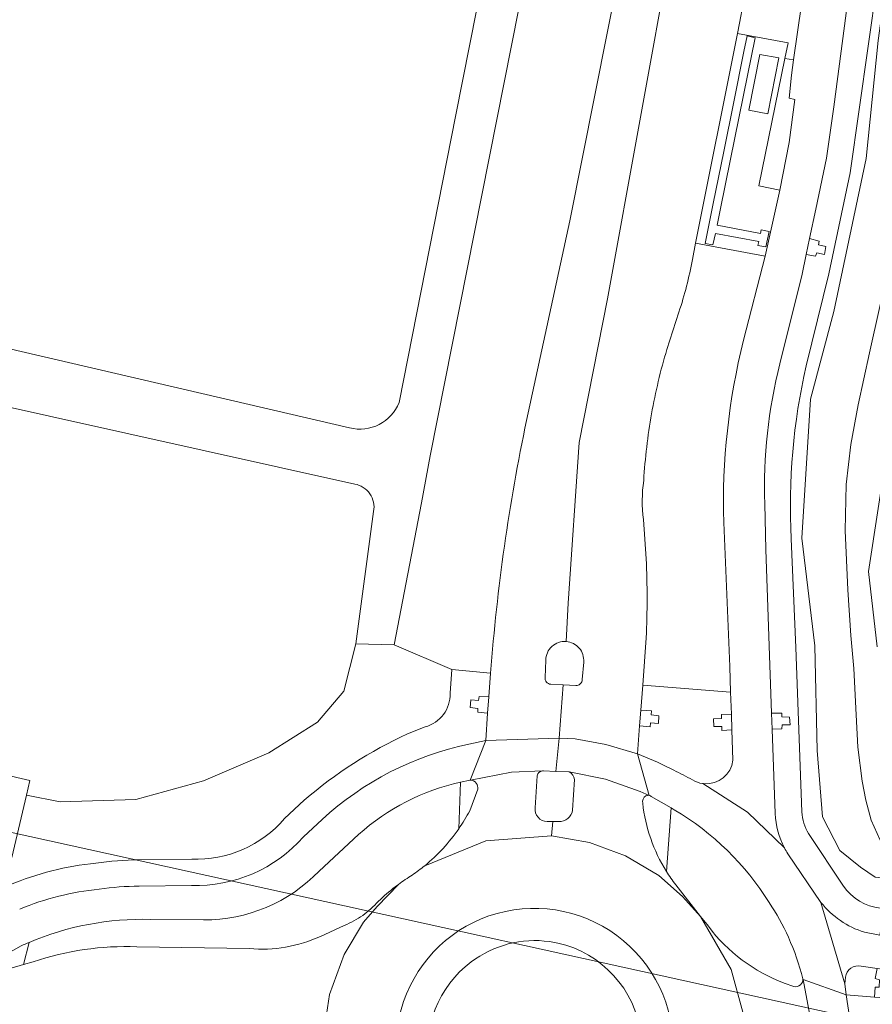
# Model space of a CAD drawing. Header units: metres. Extents: x 149984 to 156489, y 469398 to 478068.
# Tile 311 of 656: x 154324 to 154388, y 472093 to 472168. Entities that reach past the tile are written whole.
import ezdxf

# ---------------------------------------------------------------- set-up
doc = ezdxf.new("R2010")
doc.units = ezdxf.units.M
doc.header["$LTSCALE"] = 0.75
for name, color, linetype, lineweight in [('B-WE-GR-BEPLANTING_CULTUUR_VASTE PLANTENVAK-GV', 252, 'Continuous', 18), ('B-WE-GR-GRAS-GV', 252, 'Continuous', 13), ('B-WE-KW-KUNSTWERK_DUIKER-G', 6, 'Continuous', 18), ('B-WE-OG-TERREIN_BEGROEID-GV', 252, 'Continuous', 18), ('B-WE-OG-TERREIN_ERF-GV', 252, 'Continuous', 18), ('B-WE-OG-TERREIN_OEVER-GV', 252, 'Continuous', 18), ('B-WE-OG-WATER_SLOOT-GV', 252, 'Continuous', 18), ('B-WE-OG-WEG-GV', 252, 'Continuous', 18), ('B-WE-VH-GESLOTENVERHARDING_ASFALT-GV', 252, 'Continuous', 18), ('B-WE-VH-GESLOTENVERHARDING_BETON-GV', 252, 'Continuous', 18), ('B-WE-VH-OPENVERHARDING_TEGEL-GV', 252, 'Continuous', 18)]:
    doc.layers.add(name, color=color, linetype=linetype, lineweight=lineweight)

msp = doc.modelspace()

# ---------------------------------------------------------------- linework, layer by layer
at = {"layer": 'B-WE-GR-BEPLANTING_CULTUUR_VASTE PLANTENVAK-GV'}
for points in [[(154364.076, 472097.836, 0.19904), (154358.162, 472096.301)], [(154367.076, 472082.886, 0.709042), (154364.076, 472097.836)], [(154358.162, 472096.301, 0.633649), (154361.02, 472082.006)]]:
    msp.add_lwpolyline(points, format="xyb", dxfattribs=at)
at = {"layer": 'B-WE-GR-GRAS-GV', "flags": 128}
msp.add_lwpolyline([(154349.361, 472132.411), (154308.968, 472141.394), (154301.327, 472143.093), (154301.175, 472143.155), (154300.899, 472141.558), (154302.333, 472141.218), (154301.982, 472139.103), (154306.755, 472138.197), (154308.334, 472137.91), (154305.371, 472121.612), (154304.133, 472114.8), (154324.814, 472110.002), (154324.555, 472108.897), (154327.089, 472108.406), (154332.813, 472108.583), (154337.934, 472109.995), (154342.874, 472112.114), (154346.549, 472114.41), (154348.537, 472116.764), (154349.45, 472120.352), (154350.784, 472130.348)], dxfattribs=at)
at = {"layer": 'B-WE-GR-GRAS-GV'}
msp.add_lwpolyline([(154350.784, 472130.348, 0.422248), (154349.361, 472132.411)], format="xyb", dxfattribs=at)
at = {"layer": 'B-WE-KW-KUNSTWERK_DUIKER-G', "flags": 128}
msp.add_lwpolyline([(154399.34, 472089.348), (154321.801, 472106.445)], dxfattribs=at)
at = {"layer": 'B-WE-OG-TERREIN_BEGROEID-GV'}
for points in [[(154357.359, 472109.892, 0.128164), (154349.646, 472105.929)], [(154380.68, 472100.789, 0.120831), (154373.51, 472107.796)], [(154354.649, 472103.571, 0.070137), (154357.227, 472106.368)], [(154346.663, 472103.158, -0.204442), (154337.938, 472099.472)], [(154353.712, 472102.869, 0.021353), (154354.649, 472103.571)], [(154372.913, 472103.143, 0.025213), (154373.619, 472102.134)], [(154352.667, 472102.161, -0.020206), (154353.712, 472102.869)], [(154351.147, 472100.888, -0.025574), (154352.411, 472101.968)], [(154349.965, 472099.821, 0.058255), (154351.147, 472100.888)], [(154382.136, 472098.159, 0.042585), (154380.68, 472100.789)], [(154333.938, 472099.511, 0.108032), (154324.747, 472097.776)], [(154348.569, 472099.056, 0.057906), (154349.965, 472099.821)], [(154376.084, 472098.991, 0.141812), (154381.821, 472094.702)], [(154341.397, 472097.303, 0.128162), (154346.766, 472098.227)], [(154383.227, 472095.033, 0.042505), (154382.136, 472098.159)], [(154325.052, 472096.314, -0.091123), (154332.899, 472097.441)], [(154383.036, 472094.559, 0.238738), (154383.227, 472095.033)], [(154382.552, 472094.435, 0.239809), (154383.036, 472094.559)]]:
    msp.add_lwpolyline(points, format="xyb", dxfattribs=at)
at = {"layer": 'B-WE-OG-TERREIN_BEGROEID-GV', "flags": 128}
for points in [[(154357.227, 472106.368), (154357.359, 472109.892)], [(154373.51, 472107.796), (154373.273, 472107.934), (154372.913, 472103.143)], [(154349.646, 472105.929), (154346.663, 472103.158)], [(154352.411, 472101.968), (154352.667, 472102.161)], [(154373.619, 472102.134), (154375.498, 472099.738)], [(154337.938, 472099.472), (154333.938, 472099.511)], [(154375.498, 472099.738), (154375.499, 472099.737), (154376.084, 472098.991)], [(154346.766, 472098.227), (154348.569, 472099.056)], [(154324.747, 472097.776), (154324.339, 472096.1), (154325.052, 472096.314)], [(154332.899, 472097.441), (154341.397, 472097.303)], [(154381.821, 472094.702), (154382.552, 472094.435)]]:
    msp.add_lwpolyline(points, dxfattribs=at)
at = {"layer": 'B-WE-OG-TERREIN_ERF-GV', "flags": 128}
for points in [[(154352.71, 472138.579), (154356.352, 472156.99), (154356.986, 472160.195), (154363.884, 472195.058), (154364.443, 472197.882), (154369.89, 472225.411), (154373.671, 472246.241), (154364.26, 472248.3), (154355.28, 472250.39), (154344.03, 472252.82), (154334.02, 472255.3), (154316.82, 472258.94), (154314.67, 472259.38), (154314.39, 472259.42), (154313.73, 472259.41), (154313.31, 472259.26), (154313.01, 472259.03), (154312.81, 472258.72), (154312.67, 472258.32), (154312.51, 472257.42), (154310.82, 472246.27), (154308.27, 472230.92), (154306.67, 472219.76), (154306.43, 472218.51)], [(154292.742, 472123.372), (154297.526, 472148.725), (154301.987, 472147.859), (154301.175, 472143.155), (154301.327, 472143.093), (154302.146, 472147.554), (154348.974, 472136.666)]]:
    msp.add_lwpolyline(points, dxfattribs=at)
at = {"layer": 'B-WE-OG-TERREIN_ERF-GV'}
msp.add_lwpolyline([(154348.974, 472136.666, 0.376133), (154352.71, 472138.579)], format="xyb", dxfattribs=at)
at = {"layer": 'B-WE-OG-TERREIN_OEVER-GV', "flags": 128}
for points in [[(154400.601, 472232.001), (154398.088, 472220.605), (154395.786, 472207.057), (154392.801, 472191.505), (154390.525, 472179.112), (154389.732, 472171.864), (154388.904, 472165.941), (154388.012, 472157.024), (154385.567, 472145.463), (154383.795, 472138.825), (154383.155, 472128.325), (154384.135, 472120.183), (154384.302, 472112.278), (154384.703, 472107.263), (154386.029, 472104.731), (154387.571, 472103.473), (154388.681, 472102.717)], [(154389.079, 472105.492), (154388.385, 472107.014), (154387.991, 472108.522), (154387.703, 472109.963), (154387.371, 472112.524), (154387.245, 472114.985), (154387.071, 472118.467), (154386.85, 472120.965), (154386.616, 472124.433), (154386.419, 472128.916), (154386.51, 472132.388), (154386.858, 472135.404), (154387.416, 472138.404), (154388.272, 472142.327), (154389.769, 472149.108)], [(154391.733, 472148.953), (154388.192, 472125.799), (154388.846, 472120.117)], [(154323.457, 472104.201), (154324.555, 472108.897), (154324.814, 472110.002), (154304.133, 472114.8), (154303.878, 472114.859), (154293.832, 472117.097), (154293.02, 472115.37), (154294.493, 472115.08), (154294.667, 472115.704), (154303.617, 472113.71), (154323.398, 472109.121), (154322.321, 472104.518)]]:
    msp.add_lwpolyline(points, dxfattribs=at)
at = {"layer": 'B-WE-OG-WATER_SLOOT-GV', "flags": 128}
for points in [[(154350.784, 472130.348), (154349.45, 472120.352), (154352.35, 472120.256), (154354.397, 472131.005), (154355.072, 472134.552), (154372.934, 472224.827), (154377.984, 472252.645), (154382.56, 472281.464), (154385.234, 472299.099), (154388.628, 472322.362)], [(154363.884, 472195.058), (154356.986, 472160.195), (154356.352, 472156.99), (154352.71, 472138.579)], [(154389.769, 472149.108), (154388.272, 472142.327), (154387.416, 472138.404), (154386.858, 472135.404), (154386.51, 472132.388), (154386.419, 472128.916), (154386.616, 472124.433), (154386.85, 472120.965), (154387.071, 472118.467), (154387.245, 472114.985), (154387.371, 472112.524), (154387.703, 472109.963), (154387.991, 472108.522), (154388.385, 472107.014), (154389.079, 472105.492)], [(154388.846, 472120.117), (154388.192, 472125.799), (154391.733, 472148.953)], [(154348.974, 472136.666), (154302.146, 472147.554), (154301.327, 472143.093), (154308.968, 472141.394), (154349.361, 472132.411)]]:
    msp.add_lwpolyline(points, dxfattribs=at)
at = {"layer": 'B-WE-OG-WATER_SLOOT-GV'}
for points in [[(154352.71, 472138.579, -0.376133), (154348.974, 472136.666)], [(154349.361, 472132.411, -0.422248), (154350.784, 472130.348)]]:
    msp.add_lwpolyline(points, format="xyb", dxfattribs=at)
at = {"layer": 'B-WE-OG-WEG-GV', "flags": 128}
for points in [[(154420.43, 472569.368), (154417.727, 472569.814), (154417.131, 472565.833), (154420.045, 472565.371), (154411.594, 472500), (154388.628, 472322.362), (154385.234, 472299.099), (154382.56, 472281.464), (154377.984, 472252.645), (154372.934, 472224.827), (154355.072, 472134.552), (154354.397, 472131.005), (154352.35, 472120.256), (154356.698, 472118.393), (154359.629, 472118.131)], [(154400.404, 472235.597), (154400.025, 472233.445), (154397.583, 472219.668), (154394.905, 472204.923), (154392.144, 472190.201), (154390.206, 472179.392), (154390.053, 472178.286), (154388.879, 472170.658), (154388.832, 472170.324), (154386.794, 472155.929), (154385.184, 472148.299), (154383.474, 472141.36)], [(154389.08, 472100.358), (154391.873, 472099.975), (154392.766, 472099.86), (154392.884, 472101.445), (154391.65, 472102.78), (154391.323, 472102.434), (154388.681, 472102.717), (154387.571, 472103.473), (154386.029, 472104.731), (154384.703, 472107.263), (154384.302, 472112.278), (154384.135, 472120.183), (154383.155, 472128.325), (154383.795, 472138.825), (154385.567, 472145.463), (154388.012, 472157.024), (154388.904, 472165.941), (154389.732, 472171.864), (154390.525, 472179.112), (154392.801, 472191.505), (154395.786, 472207.057), (154398.088, 472220.605), (154400.601, 472232.001)], [(154362.346, 472137.232), (154365.606, 472152.312), (154369.402, 472171.324), (154373.047, 472189.464), (154372.884, 472189.546), (154374.54, 472198.801)], [(154380.381, 472149.632), (154375.122, 472150.615), (154374.875, 472149.377)], [(154378.741, 472143.283), (154380.381, 472149.632)], [(154373.859, 472145.415), (154372.95, 472142.597)], [(154371.183, 472129.727), (154371.387, 472126.758)], [(154371.391, 472120.796), (154371.121, 472117.228), (154377.769, 472116.684), (154377.704, 472118.629), (154377.246, 472129.509)], [(154382.352, 472128.276), (154382.685, 472120.066), (154383.159, 472107.633)], [(154356.573, 472116.601), (154356.698, 472118.393), (154352.35, 472120.256), (154349.45, 472120.352), (154348.537, 472116.764), (154346.549, 472114.41), (154342.874, 472112.114), (154337.934, 472109.995), (154332.813, 472108.583), (154327.089, 472108.406), (154324.555, 472108.897), (154323.457, 472104.201)], [(154353.359, 472113.539), (154354.671, 472114.064)], [(154344.054, 472107.138), (154345.546, 472108.515)], [(154383.655, 472105.998), (154386.299, 472102.021)], [(154333.05, 472104.011), (154337.038, 472104.065)]]:
    msp.add_lwpolyline(points, dxfattribs=at)
msp.add_lwpolyline([(154381.473, 472154.63), (154382.188, 472158.238), (154382.625, 472161.492), (154382.185, 472161.58), (154382.362, 472163.313), (154382.528, 472164.483), (154381.868, 472164.572), (154379.906, 472154.951)], close=True, dxfattribs=at)
at = {"layer": 'B-WE-OG-WEG-GV'}
for points in [[(154374.875, 472149.377, -0.036289), (154373.859, 472145.415)], [(154377.246, 472129.509, -0.068747), (154378.741, 472143.283)], [(154372.95, 472142.597, 0.028976), (154371.793, 472137.727)], [(154383.474, 472141.36, 0.069095), (154382.352, 472128.276)], [(154359.629, 472118.131, -0.033132), (154362.346, 472137.232)], [(154371.793, 472137.727, 0.029154), (154371.2, 472132.686)], [(154371.2, 472132.686, 0.070632), (154371.183, 472129.727)], [(154371.387, 472126.758, -0.021134), (154371.391, 472120.796)], [(154354.671, 472114.064, 0.348492), (154356.573, 472116.601)], [(154345.546, 472108.515, -0.071133), (154353.359, 472113.539)], [(154383.159, 472107.633, 0.12832), (154383.655, 472105.998)], [(154337.038, 472104.065, 0.229294), (154344.054, 472107.138)], [(154323.282, 472102.122, -0.07256), (154329.802, 472103.771)], [(154329.802, 472103.771, -0.033252), (154333.05, 472104.011)], [(154386.299, 472102.021, 0.212765), (154389.08, 472100.358)]]:
    msp.add_lwpolyline(points, format="xyb", dxfattribs=at)
at = {"layer": 'B-WE-VH-GESLOTENVERHARDING_ASFALT-GV', "flags": 128}
for points in [[(154365.34, 472120.518), (154365.489, 472123.409), (154366.324, 472135.569), (154368.469, 472146.417), (154373.357, 472173.359), (154381.94, 472219.018), (154389.928, 472265.868), (154393.027, 472286.015), (154397.796, 472316.891), (154405.067, 472374.232), (154417.585, 472470.436), (154429.506, 472561.752), (154438.566, 472632.207), (154441.546, 472655.692), (154443.454, 472666.54), (154446.911, 472677.627), (154450.01, 472685.852), (154452.752, 472693.124), (154457.163, 472700.873), (154458.951, 472704.449), (154464.637, 472712.754)], [(154427.886, 472577.198), (154426.059, 472563.092), (154417.891, 472500), (154394.552, 472319.71), (154389.883, 472287.657), (154386.245, 472264.473), (154380.584, 472231.632), (154374.54, 472198.801), (154372.884, 472189.546), (154373.047, 472189.464), (154369.402, 472171.324), (154365.606, 472152.312), (154362.346, 472137.232)], [(154389.928, 472265.868), (154381.94, 472219.018), (154373.357, 472173.359), (154368.469, 472146.417), (154366.324, 472135.569), (154365.489, 472123.409), (154365.34, 472120.518)], [(154374.875, 472149.377), (154375.122, 472150.615), (154378.28, 472166.458), (154378.567, 472167.895), (154378.688, 472168.667), (154378.838, 472170.433), (154378.954, 472172.049), (154378.954, 472174.097), (154378.889, 472175.789), (154378.875, 472176.567), (154378.833, 472178.856), (154378.884, 472180.909), (154378.933, 472182.855)], [(154381.488, 472141.511), (154383.164, 472148.285), (154383.481, 472149.765), (154383.738, 472150.964), (154384.216, 472153.193), (154385.021, 472157.057), (154385.559, 472160.932), (154386.616, 472168.956), (154386.839, 472170.645), (154383.422, 472170.783), (154382.528, 472164.483), (154382.362, 472163.313), (154382.185, 472161.58), (154382.625, 472161.492), (154382.188, 472158.238), (154381.473, 472154.63), (154380.381, 472149.632), (154378.741, 472143.283)], [(154372.95, 472142.597), (154373.859, 472145.415)], [(154381.135, 472107.514), (154380.902, 472113.902), (154380.858, 472115.112), (154380.421, 472127.47), (154380.349, 472130.912)], [(154371.387, 472126.758), (154371.183, 472129.727)], [(154377.246, 472129.509), (154377.704, 472118.629), (154377.769, 472116.684), (154377.824, 472115.037), (154377.864, 472113.834), (154377.94, 472111.544)], [(154370.727, 472112.02), (154370.888, 472114.144), (154370.977, 472115.325), (154371.121, 472117.228), (154371.391, 472120.796)], [(154363.74, 472117.804), (154363.795, 472119.101)], [(154366.662, 472118.968), (154366.558, 472117.647)], [(154359.629, 472118.131), (154359.485, 472116.325), (154359.398, 472115.096), (154359.278, 472113.043), (154364.797, 472113.217), (154365.121, 472117.23), (154364.17, 472117.281)], [(154366.064, 472117.18), (154365.121, 472117.23), (154364.797, 472113.217), (154366.008, 472113.161), (154368.333, 472112.738), (154370.727, 472112.02)], [(154357.359, 472109.892), (154358.091, 472110.045), (154359.278, 472113.043), (154357.978, 472112.759)], [(154372.238, 472111.41), (154370.727, 472112.02), (154371.621, 472108.884)], [(154363.545, 472110.742), (154361.212, 472110.636), (154358.109, 472110.048), (154358.091, 472110.045), (154358.107, 472110.044)], [(154371.621, 472108.884), (154370.942, 472109.19), (154368.303, 472110.115), (154365.559, 472110.656)], [(154362.998, 472107.945), (154363.142, 472110.367)], [(154365.963, 472110.08), (154365.828, 472107.771)], [(154381.833, 472104.918), (154379.044, 472107.617), (154375.658, 472109.782)], [(154375.658, 472109.782), (154379.044, 472107.617), (154381.833, 472104.918)], [(154358.662, 472109.345), (154358.053, 472107.731)], [(154371.769, 472108.809), (154373.273, 472107.934), (154373.51, 472107.796)], [(154346.891, 472107.056), (154345.482, 472105.755)], [(154354.649, 472103.571), (154359.263, 472105.46), (154364.239, 472105.836), (154364.33, 472106.912), (154363.892, 472106.906)], [(154364.757, 472106.917), (154364.33, 472106.912), (154364.239, 472105.836), (154367.106, 472105.336), (154369.834, 472104.324), (154372.334, 472102.834), (154374.134, 472101.256), (154375.498, 472099.738), (154373.619, 472102.134)], [(154346.663, 472103.158), (154349.646, 472105.929)], [(154375.499, 472099.737), (154375.498, 472099.738), (154374.134, 472101.256), (154372.334, 472102.834), (154369.834, 472104.324), (154367.106, 472105.336), (154364.239, 472105.836), (154359.263, 472105.46), (154354.649, 472103.571)], [(154383.227, 472095.033), (154383.239, 472094.969), (154386.488, 472093.812), (154386.386, 472094.645), (154384.59, 472100.802), (154382.082, 472104.476)], [(154337.016, 472102.08), (154333.07, 472102.027)], [(154348.578, 472081.963), (154350.726, 472079.491), (154349.027, 472082.058), (154347.792, 472084.833), (154347.104, 472087.791), (154346.988, 472090.826), (154347.449, 472093.828), (154348.573, 472096.862), (154350.013, 472099.304), (154351.061, 472100.49), (154352.667, 472102.161), (154352.411, 472101.968)], [(154352.667, 472102.161), (154351.061, 472100.49), (154350.013, 472099.304), (154348.573, 472096.862), (154347.449, 472093.828), (154346.988, 472090.826)], [(154384.59, 472100.802), (154386.386, 472094.645), (154386.449, 472095.144)], [(154333.938, 472099.511), (154337.938, 472099.472)], [(154376.084, 472098.991), (154375.499, 472099.737), (154377.817, 472095.732), (154378.701, 472092.514), (154378.898, 472089.183), (154378.398, 472085.884), (154377.223, 472082.76), (154375.426, 472079.949), (154374.388, 472078.896), (154373.135, 472077.551), (154375.117, 472079.181), (154376.454, 472080.072)], [(154378.701, 472092.514), (154377.817, 472095.732), (154375.499, 472099.737)], [(154348.569, 472099.056), (154346.766, 472098.227)], [(154389.97, 472095.649), (154391.541, 472095.42), (154391.762, 472097.951), (154391.555, 472097.962), (154390.178, 472098.144), (154389.735, 472098.202), (154389.034, 472098.333), (154387.878, 472098.55)], [(154322.401, 472096.525), (154324.156, 472097.515)], [(154341.397, 472097.303), (154332.899, 472097.441)], [(154325.052, 472096.314), (154324.339, 472096.1), (154322.719, 472095.614), (154322.723, 472095.414), (154319.91, 472094.484), (154318.461, 472093.954), (154316.433, 472093.164), (154314.62, 472092.393), (154313.841, 472092.102), (154312.772, 472091.785), (154311.564, 472091.508), (154310.442, 472091.316), (154309.094, 472091.181), (154309, 472091.522)], [(154387.631, 472095.989), (154388.833, 472095.814), (154389.97, 472095.649)], [(154383.797, 472087.193), (154383.447, 472085.358), (154383.036, 472083.818), (154382.38, 472081.805), (154382.197, 472081.33), (154382.092, 472081.144), (154385.78, 472082.306), (154386.457, 472085.198), (154386.866, 472088.139), (154386.923, 472090.992), (154386.488, 472093.812), (154383.239, 472094.969), (154383.823, 472091.872), (154383.949, 472089.494), (154383.843, 472087.507)], [(154383.949, 472089.494), (154383.823, 472091.872), (154383.239, 472094.969), (154383.227, 472095.033)], [(154382.552, 472094.435), (154381.821, 472094.702)]]:
    msp.add_lwpolyline(points, dxfattribs=at)
at = {"layer": 'B-WE-VH-GESLOTENVERHARDING_ASFALT-GV'}
for points in [[(154373.859, 472145.415, 0.036289), (154374.875, 472149.377)], [(154378.741, 472143.283, 0.068747), (154377.246, 472129.509)], [(154371.793, 472137.727, -0.028976), (154372.95, 472142.597)], [(154380.349, 472130.912, -0.069719), (154381.488, 472141.511)], [(154362.346, 472137.232, 0.033132), (154359.629, 472118.131)], [(154371.2, 472132.686, -0.029154), (154371.793, 472137.727)], [(154371.183, 472129.727, -0.070632), (154371.2, 472132.686)], [(154371.391, 472120.796, 0.021134), (154371.387, 472126.758)], [(154363.795, 472119.101, -0.434172), (154365.34, 472120.518)], [(154365.34, 472120.518, -0.416464), (154366.662, 472118.968)], [(154364.17, 472117.281, -0.416605), (154363.74, 472117.804)], [(154366.558, 472117.647, -0.415186), (154366.064, 472117.18)], [(154357.978, 472112.759, 0.134985), (154346.891, 472107.056)], [(154373.47, 472110.791, 0.002595), (154372.238, 472111.41)], [(154377.94, 472111.544, -0.404401), (154375.773, 472109.769)], [(154363.142, 472110.367, -0.313682), (154363.545, 472110.742)], [(154365.559, 472110.656, -0.261063), (154365.963, 472110.08)], [(154374.875, 472110.065, 0.003118), (154373.47, 472110.791)], [(154349.646, 472105.929, -0.128164), (154357.359, 472109.892)], [(154358.107, 472110.044, -0.436918), (154358.662, 472109.345)], [(154375.658, 472109.782, -0.106411), (154374.875, 472110.065)], [(154375.773, 472109.769, -0.026729), (154375.658, 472109.782)], [(154371.361, 472108.844, -0.192486), (154371.621, 472108.884)], [(154371.121, 472108.296, -0.321785), (154371.361, 472108.844)], [(154372.913, 472103.143, -0.11298), (154371.121, 472108.296)], [(154371.621, 472108.884, -0.113191), (154371.769, 472108.809)], [(154358.053, 472107.731, -0.028944), (154357.227, 472106.368)], [(154363.892, 472106.906, -0.437129), (154362.998, 472107.945)], [(154365.828, 472107.771, -0.39015), (154364.757, 472106.917)], [(154373.51, 472107.796, -0.120831), (154380.68, 472100.789)], [(154381.833, 472104.918, -0.106297), (154381.135, 472107.514)], [(154357.227, 472106.368, -0.070137), (154354.649, 472103.571)], [(154345.482, 472105.755, -0.224977), (154337.016, 472102.08)], [(154382.082, 472104.476, -0.021262), (154381.833, 472104.918)], [(154337.938, 472099.472, 0.204442), (154346.663, 472103.158)], [(154354.649, 472103.571, -0.021353), (154353.712, 472102.869)], [(154373.619, 472102.134, -0.025213), (154372.913, 472103.143)], [(154353.712, 472102.869, 0.020206), (154352.667, 472102.161)], [(154330.043, 472101.801, 0.073116), (154324.041, 472100.288)], [(154333.07, 472102.027, 0.033682), (154330.043, 472101.801)], [(154352.411, 472101.968, 0.025574), (154351.147, 472100.888)], [(154351.147, 472100.888, -0.058255), (154349.965, 472099.821)], [(154380.68, 472100.789, -0.042585), (154382.136, 472098.159)], [(154387.878, 472098.55, -0.153813), (154384.59, 472100.802)], [(154353.058, 472093.3, -0.246536), (154360.115, 472099.969)], [(154360.115, 472099.969, -0.52387), (154373.405, 472088.879)], [(154324.747, 472097.776, -0.108032), (154333.938, 472099.511)], [(154349.965, 472099.821, -0.057906), (154348.569, 472099.056)], [(154381.821, 472094.702, -0.141812), (154376.084, 472098.991)], [(154324.156, 472097.515, -0.008955), (154324.747, 472097.776)], [(154346.766, 472098.227, -0.128162), (154341.397, 472097.303)], [(154382.136, 472098.159, -0.042505), (154383.227, 472095.033)], [(154332.899, 472097.441, 0.091123), (154325.052, 472096.314)], [(154386.449, 472095.144, -0.444436), (154387.631, 472095.989)], [(154383.227, 472095.033, -0.238738), (154383.036, 472094.559)], [(154383.036, 472094.559, -0.239809), (154382.552, 472094.435)], [(154368.098, 472080.705, -0.68663), (154353.058, 472093.3)]]:
    msp.add_lwpolyline(points, format="xyb", dxfattribs=at)
at = {"layer": 'B-WE-VH-GESLOTENVERHARDING_ASFALT-GV', "flags": 128}
for points in [[(154363.545, 472110.742), (154363.635, 472110.746), (154364.556, 472110.703), (154364.797, 472113.217), (154359.278, 472113.043), (154358.091, 472110.045), (154358.109, 472110.048), (154361.212, 472110.636)], [(154370.727, 472112.02), (154368.333, 472112.738), (154366.008, 472113.161), (154364.797, 472113.217), (154364.556, 472110.703), (154365.559, 472110.656), (154368.303, 472110.115), (154370.942, 472109.19), (154371.621, 472108.884)], [(154387.948, 472082.169), (154389.132, 472082.094), (154390.703, 472081.994), (154391.307, 472093.446), (154389.823, 472093.559), (154388.644, 472093.648), (154386.488, 472093.812), (154386.923, 472090.992), (154386.866, 472088.139), (154386.457, 472085.198), (154385.78, 472082.306)]]:
    msp.add_lwpolyline(points, close=True, dxfattribs=at)
at = {"layer": 'B-WE-VH-GESLOTENVERHARDING_BETON-GV', "flags": 128}
msp.add_lwpolyline([(154379.139, 472160.688), (154380.586, 472160.398), (154381.414, 472164.633), (154379.984, 472164.89)], close=True, dxfattribs=at)
at = {"layer": 'B-WE-VH-GESLOTENVERHARDING_BETON-GV'}
for points in [[(154365.34, 472120.518, 0.434172), (154363.795, 472119.101)], [(154366.662, 472118.968, 0.416464), (154365.34, 472120.518)], [(154363.74, 472117.804, 0.416605), (154364.17, 472117.281)], [(154366.064, 472117.18, 0.415186), (154366.558, 472117.647)], [(154363.545, 472110.742, 0.313682), (154363.142, 472110.367)], [(154365.963, 472110.08, 0.261063), (154365.559, 472110.656)], [(154358.662, 472109.345, 0.436918), (154358.107, 472110.044)], [(154371.621, 472108.884, 0.192486), (154371.361, 472108.844)], [(154371.361, 472108.844, 0.321785), (154371.121, 472108.296)], [(154371.121, 472108.296, 0.11298), (154372.913, 472103.143)], [(154371.769, 472108.809, 0.113191), (154371.621, 472108.884)], [(154357.227, 472106.368, 0.028944), (154358.053, 472107.731)], [(154362.998, 472107.945, 0.437129), (154363.892, 472106.906)], [(154364.757, 472106.917, 0.39015), (154365.828, 472107.771)], [(154360.115, 472099.969, 0.246536), (154353.058, 472093.3)], [(154373.405, 472088.879, 0.52387), (154360.115, 472099.969)], [(154324.747, 472097.776, 0.008955), (154324.156, 472097.515)], [(154358.162, 472096.301, -0.19904), (154364.076, 472097.836)], [(154364.076, 472097.836, -0.709042), (154367.076, 472082.886)], [(154361.02, 472082.006, -0.633649), (154358.162, 472096.301)], [(154353.058, 472093.3, 0.68663), (154368.098, 472080.705)]]:
    msp.add_lwpolyline(points, format="xyb", dxfattribs=at)
at = {"layer": 'B-WE-VH-GESLOTENVERHARDING_BETON-GV', "flags": 128}
for points in [[(154363.795, 472119.101), (154363.74, 472117.804)], [(154366.558, 472117.647), (154366.662, 472118.968)], [(154364.17, 472117.281), (154365.121, 472117.23), (154366.064, 472117.18)], [(154365.559, 472110.656), (154364.556, 472110.703), (154363.635, 472110.746), (154363.545, 472110.742)], [(154357.359, 472109.892), (154357.227, 472106.368)], [(154358.107, 472110.044), (154358.091, 472110.045), (154357.359, 472109.892)], [(154363.142, 472110.367), (154362.998, 472107.945)], [(154365.828, 472107.771), (154365.963, 472110.08)], [(154358.053, 472107.731), (154358.662, 472109.345)], [(154372.913, 472103.143), (154373.273, 472107.934), (154371.769, 472108.809)], [(154363.892, 472106.906), (154364.33, 472106.912), (154364.757, 472106.917)], [(154322.719, 472095.614), (154324.339, 472096.1), (154324.747, 472097.776)], [(154324.156, 472097.515), (154322.401, 472096.525)]]:
    msp.add_lwpolyline(points, dxfattribs=at)
at = {"layer": 'B-WE-VH-OPENVERHARDING_TEGEL-GV', "flags": 128}
for points in [[(154384.729, 472179.618), (154378.884, 472180.909), (154378.833, 472178.856), (154378.875, 472176.567), (154378.889, 472175.789), (154378.954, 472174.097), (154378.954, 472172.049), (154378.838, 472170.433), (154378.688, 472168.667), (154378.567, 472167.895), (154378.28, 472166.458), (154382.113, 472165.775), (154381.868, 472164.572), (154382.528, 472164.483), (154383.422, 472170.783), (154384.091, 472175.494), (154384.185, 472176.155)], [(154378.28, 472166.458), (154375.122, 472150.615), (154380.381, 472149.632), (154381.473, 472154.63), (154379.906, 472154.951), (154381.868, 472164.572), (154382.113, 472165.775)], [(154379.005, 472166.281), (154378.766, 472165.097), (154378, 472161.3), (154377.247, 472157.55), (154376.456, 472153.628), (154375.853, 472150.61), (154376.422, 472150.493), (154376.619, 472151.364), (154379.892, 472150.74), (154379.829, 472150.447), (154380.415, 472150.342), (154380.683, 472151.506), (154380.08, 472151.627), (154380.03, 472151.343), (154376.744, 472151.983), (154376.991, 472153.239), (154377.72, 472156.834), (154378.406, 472160.191), (154379.03, 472163.297), (154379.612, 472166.139)], [(154379.005, 472166.281), (154379.612, 472166.139), (154379.03, 472163.297), (154378.406, 472160.191), (154377.72, 472156.834), (154376.991, 472153.239), (154376.744, 472151.983), (154380.03, 472151.343), (154380.08, 472151.627), (154380.683, 472151.506), (154380.415, 472150.342), (154379.829, 472150.447), (154379.892, 472150.74), (154376.619, 472151.364), (154376.422, 472150.493), (154375.853, 472150.61), (154376.456, 472153.628), (154377.247, 472157.55), (154378, 472161.3), (154378.766, 472165.097)], [(154380.586, 472160.398), (154379.139, 472160.688), (154379.984, 472164.89), (154381.414, 472164.633)], [(154383.481, 472149.765), (154384.193, 472149.63), (154384.271, 472149.902), (154384.855, 472149.776), (154384.961, 472150.359), (154384.398, 472150.495), (154384.466, 472150.787), (154383.738, 472150.964)], [(154359.485, 472116.325), (154358.753, 472116.373), (154358.723, 472116.065), (154358.13, 472116.119), (154358.087, 472115.521), (154358.67, 472115.465), (154358.658, 472115.172), (154359.398, 472115.096)], [(154370.888, 472114.144), (154371.683, 472114.078), (154371.716, 472114.376), (154372.308, 472114.32), (154372.353, 472114.911), (154371.765, 472114.983), (154371.787, 472115.273), (154370.977, 472115.325)], [(154377.864, 472113.834), (154377.824, 472115.037), (154377.07, 472114.994), (154377.069, 472114.708), (154376.481, 472114.685), (154376.499, 472114.091), (154377.098, 472114.089), (154377.105, 472113.802)], [(154380.902, 472113.902), (154381.648, 472113.924), (154381.66, 472114.214), (154382.26, 472114.231), (154382.224, 472114.804), (154381.645, 472114.834), (154381.628, 472115.111), (154380.858, 472115.112)]]:
    msp.add_lwpolyline(points, close=True, dxfattribs=at)
for points in [[(154383.474, 472141.36), (154385.184, 472148.299), (154386.794, 472155.929), (154388.832, 472170.324), (154388.879, 472170.658), (154386.879, 472170.956), (154386.839, 472170.645)], [(154386.839, 472170.645), (154386.616, 472168.956), (154385.559, 472160.932), (154385.021, 472157.057), (154384.216, 472153.193), (154383.738, 472150.964), (154384.466, 472150.787), (154384.398, 472150.495), (154384.961, 472150.359), (154384.855, 472149.776), (154384.271, 472149.902), (154384.193, 472149.63), (154383.481, 472149.765), (154383.164, 472148.285), (154381.488, 472141.511)], [(154380.349, 472130.912), (154380.421, 472127.47), (154380.858, 472115.112), (154381.628, 472115.111), (154381.645, 472114.834), (154382.224, 472114.804), (154382.26, 472114.231), (154381.66, 472114.214), (154381.648, 472113.924), (154380.902, 472113.902), (154381.135, 472107.514)], [(154383.159, 472107.633), (154382.685, 472120.066), (154382.352, 472128.276)], [(154357.978, 472112.759), (154359.278, 472113.043), (154359.398, 472115.096), (154358.658, 472115.172), (154358.67, 472115.465), (154358.087, 472115.521), (154358.13, 472116.119), (154358.723, 472116.065), (154358.753, 472116.373), (154359.485, 472116.325), (154359.629, 472118.131), (154356.698, 472118.393), (154356.573, 472116.601)], [(154377.94, 472111.544), (154377.864, 472113.834), (154377.105, 472113.802), (154377.098, 472114.089), (154376.499, 472114.091), (154376.481, 472114.685), (154377.069, 472114.708), (154377.07, 472114.994), (154377.824, 472115.037), (154377.769, 472116.684), (154371.121, 472117.228), (154370.977, 472115.325), (154371.787, 472115.273), (154371.765, 472114.983), (154372.353, 472114.911), (154372.308, 472114.32), (154371.716, 472114.376), (154371.683, 472114.078), (154370.888, 472114.144), (154370.727, 472112.02), (154372.238, 472111.41)], [(154354.671, 472114.064), (154353.359, 472113.539)], [(154345.546, 472108.515), (154344.054, 472107.138)], [(154345.482, 472105.755), (154346.891, 472107.056)], [(154386.299, 472102.021), (154383.655, 472105.998)], [(154382.082, 472104.476), (154384.59, 472100.802)], [(154337.038, 472104.065), (154333.05, 472104.011)], [(154333.07, 472102.027), (154337.016, 472102.08)], [(154387.878, 472098.55), (154389.034, 472098.333), (154389.157, 472099.057), (154389.445, 472099.003), (154389.563, 472099.594), (154390.139, 472099.484), (154390.041, 472098.88), (154390.333, 472098.835), (154390.178, 472098.144), (154391.555, 472097.962), (154391.762, 472097.951), (154392.611, 472097.778), (154392.766, 472099.86), (154391.873, 472099.975), (154389.08, 472100.358)], [(154386.449, 472095.144), (154386.386, 472094.645), (154386.488, 472093.812), (154388.644, 472093.648), (154388.692, 472094.403), (154389.001, 472094.4), (154389.023, 472094.95), (154388.701, 472095.036), (154388.833, 472095.814), (154387.631, 472095.989)]]:
    msp.add_lwpolyline(points, dxfattribs=at)
at = {"layer": 'B-WE-VH-OPENVERHARDING_TEGEL-GV'}
for points in [[(154381.488, 472141.511, 0.069719), (154380.349, 472130.912)], [(154382.352, 472128.276, -0.069095), (154383.474, 472141.36)], [(154356.573, 472116.601, -0.348492), (154354.671, 472114.064)], [(154353.359, 472113.539, 0.071133), (154345.546, 472108.515)], [(154346.891, 472107.056, -0.134985), (154357.978, 472112.759)], [(154372.238, 472111.41, -0.002595), (154373.47, 472110.791)], [(154375.773, 472109.769, 0.404401), (154377.94, 472111.544)], [(154373.47, 472110.791, -0.003118), (154374.875, 472110.065)], [(154374.875, 472110.065, 0.106411), (154375.658, 472109.782)], [(154375.658, 472109.782, 0.026729), (154375.773, 472109.769)], [(154381.135, 472107.514, 0.106297), (154381.833, 472104.918)], [(154383.655, 472105.998, -0.12832), (154383.159, 472107.633)], [(154344.054, 472107.138, -0.229294), (154337.038, 472104.065)], [(154337.016, 472102.08, 0.224977), (154345.482, 472105.755)], [(154381.833, 472104.918, 0.021262), (154382.082, 472104.476)], [(154329.802, 472103.771, 0.07256), (154323.282, 472102.122)], [(154333.05, 472104.011, 0.033252), (154329.802, 472103.771)], [(154324.041, 472100.288, -0.073116), (154330.043, 472101.801)], [(154330.043, 472101.801, -0.033682), (154333.07, 472102.027)], [(154389.08, 472100.358, -0.212765), (154386.299, 472102.021)], [(154384.59, 472100.802, 0.153813), (154387.878, 472098.55)], [(154387.631, 472095.989, 0.444436), (154386.449, 472095.144)]]:
    msp.add_lwpolyline(points, format="xyb", dxfattribs=at)

doc.saveas('drawing.dxf')
